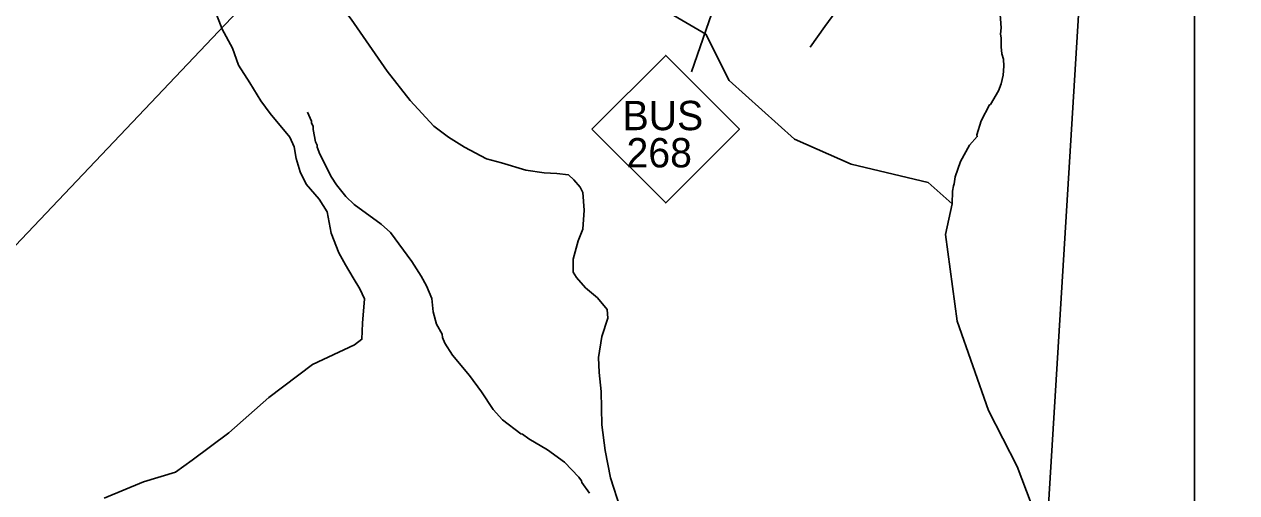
# Model space of a CAD drawing. Extents: x 1248089 to 1457196, y 820910 to 988753.
# Drawn here: x 1442963 to 1448441, y 910659 to 912775 of the extents above; entities that cross this region are included whole.
import ezdxf

# ---------------------------------------------------------------- set-up
doc = ezdxf.new("R2010")
doc.units = 0
for name, color, linetype in [('Exist Boundary Political CountyLine', 7, 'Continuous'), ('Exist Hydrographic Creek Single Shore', 7, 'Continuous'), ('Exist Hydrographic Misc Water Feature', 7, 'Continuous'), ('Exist Road Non-System Type 51', 7, 'Continuous'), ('Exist Road Primary NC Shield CELL', 7, 'Continuous'), ('Exist Road Primary NC Shield Number Label', 7, 'Continuous'), ('Exist Road Secondary Type 51 Attributed', 7, 'Continuous'), ('Exist Utilities Electrical Transmission Line', 7, 'Continuous'), ('Map Preparation Inset Cut Line', 7, 'Continuous')]:
    doc.layers.add(name, color=color, linetype=linetype)

msp = doc.modelspace()

# ---------------------------------------------------------------- linework, layer by layer
at = {"layer": 'Exist Boundary Political CountyLine'}
msp.add_lwpolyline([(1447562.3, 910136.3), (1448169.8, 920072.4), (1448175.8, 920163.7), (1448215.8, 920826.8), (1448308.7, 922572.4), (1448397.7, 923956.4), (1448469.7, 925055.5), (1448578.7, 927572.5), (1448601.7, 928224.6), (1448649.7, 929285.2)], dxfattribs=at)
at = {"layer": 'Exist Hydrographic Creek Single Shore'}
for points in [[(1447125.6, 911824.9), (1447154.8, 911963.7), (1447046.8, 912059.6), (1446698.8, 912142.1), (1446442.8, 912255.6), (1446147.8, 912520.9), (1446042.8, 912729.9), (1445861.8, 912835.3), (1445812.8, 912892), (1445817.7, 913161.1), (1445861.8, 913252.2), (1445863.8, 913393.3), (1445691.7, 913528.2), (1445159.7, 913597.9)], [(1447580.3, 910430.9), (1447448.8, 910777.7), (1447319.8, 911029.8), (1447177.8, 911433.1), (1447125.6, 911824.9)]]:
    msp.add_lwpolyline(points, dxfattribs=at)
at = {"layer": 'Exist Hydrographic Misc Water Feature'}
for points in [[(1447367.3, 912881.1), (1447375.9, 912758), (1447373.1, 912729.2), (1447376.8, 912713.2), (1447376.1, 912673.2), (1447379.4, 912641.1), (1447387, 912616.9), (1447388.4, 912584.9), (1447385.7, 912545), (1447377, 912505.1), (1447364.4, 912473.4), (1447327.9, 912412.8), (1447323.2, 912410.2), (1447285.8, 912339), (1447267.2, 912274.6), (1447268.5, 912267.3), (1447233.9, 912227.9), (1447192.4, 912154.7), (1447169.2, 912085.2), (1447164.6, 912053.3), (1447160.4, 912045.4), (1447156, 912021.4), (1447154.8, 911963.7)], [(1444242, 912377.3), (1444261.1, 912336.8), (1444261, 912328.8), (1444268.6, 912312.6), (1444268.3, 912298.7), (1444279.2, 912244.4), (1444286.7, 912228.2), (1444286.6, 912220.2), (1444297.9, 912187.9), (1444351.6, 912084.7), (1444373, 912050.2), (1444416.1, 911997.2), (1444452.9, 911960.4), (1444575, 911871.6), (1444618.2, 911834.6), (1444713.4, 911702.5), (1444755.9, 911637.6), (1444780.9, 911593), (1444803.7, 911536.5), (1444810, 911476.3), (1444825.2, 911419.9), (1444850.2, 911375.3), (1444851.9, 911359.3), (1444863.3, 911335), (1444898.1, 911280.3), (1444974.2, 911188.5), (1445028.5, 911115.3), (1445080.8, 911034.1), (1445124.2, 910988), (1445206.4, 910925.2), (1445214.4, 910923.1), (1445241.9, 910902.5), (1445326.9, 910852.5), (1445403.6, 910796.8), (1445468.1, 910729.3), (1445479.7, 910713.1), (1445481.6, 910705), (1445516.5, 910656.2)]]:
    msp.add_lwpolyline(points, dxfattribs=at)
at = {"layer": 'Exist Road Non-System Type 51'}
for points in [[(1446752.1, 913199.3), (1446791.2, 913128.9), (1446799, 913097.6), (1446783.3, 913042.8), (1446580.1, 912765.1), (1446513.6, 912671.2)], [(1443798.8, 912906.2), (1443857, 912752.9), (1443903, 912667.1), (1443930.5, 912590.5), (1443982.6, 912510.8), (1444031.6, 912429.5), (1444074.5, 912371.3), (1444163.3, 912264), (1444181.7, 912221.1), (1444190.9, 912169), (1444209.3, 912107.7), (1444236.9, 912052.5), (1444295.1, 911985), (1444331.8, 911926.8), (1444350.2, 911831.8), (1444383.9, 911742.9), (1444414.5, 911687.7), (1444448.2, 911629.4), (1444478.8, 911580.4), (1444500.3, 911534.4), (1444491.1, 911424), (1444488, 911352), (1444454.3, 911327.5), (1444264.4, 911238.6), (1444068.4, 911088.4), (1443887.6, 910929), (1443722.2, 910806.4), (1443645.6, 910751.2), (1443501.7, 910708.3), (1443324, 910634.7)], [(1445118.8, 912149.4), (1445228.7, 912115.3), (1445311.4, 912103.1), (1445369.7, 912100), (1445421.7, 912093.9), (1445446.2, 912072.4), (1445473.8, 912038.7), (1445486.1, 912014.2), (1445492.2, 911934.5), (1445486.1, 911848.6), (1445464.6, 911796.5), (1445443.2, 911713.7), (1445443.2, 911655.5), (1445458.5, 911631), (1445498.3, 911585), (1445553.4, 911539), (1445596.3, 911486.9), (1445599.4, 911447), (1445571.8, 911364.3), (1445556.5, 911269.2), (1445559.6, 911201.8), (1445568.8, 911116), (1445571.8, 910965.8), (1445587.1, 910849.3), (1445611.6, 910726.6), (1445654.5, 910590.5)]]:
    msp.add_lwpolyline(points, dxfattribs=at)
at = {"layer": 'Exist Road Primary NC Shield CELL'}
msp.add_lwpolyline([(1445527.7, 912300.7), (1445860.7, 912633.7), (1446193.7, 912300.7), (1445860.7, 911967.7)], close=True, dxfattribs=at)
at = {"layer": 'Exist Road Primary NC Shield Number Label'}
msp.add_line((1447049.8, 915674.2), (1445977, 912559.2), dxfattribs=at)
at = {"layer": 'Exist Road Secondary Type 51 Attributed'}
msp.add_lwpolyline([(1443177.4, 913724.7), (1443278.8, 913626.1), (1443355, 913537.4), (1443394, 913510.8), (1443425.9, 913507.3), (1443484.3, 913521.5), (1443590.7, 913551.6), (1443629.7, 913555.2), (1443677.5, 913557), (1443720.1, 913549.9), (1443792.7, 913510.8), (1443892, 913443.4), (1444063.9, 913267.8), (1444175.5, 913129.5), (1444330.9, 912942.2), (1444440.4, 912797.6), (1444601.7, 912563.5), (1444706.3, 912430.4), (1444814, 912314.3), (1444879.6, 912264.7), (1444952.2, 912220.3), (1445051.5, 912167.1), (1445118.8, 912149.4)], dxfattribs=at)
at = {"layer": 'Exist Utilities Electrical Transmission Line'}
for p in [(1444191.3, 913111.3), (1441984.8, 910787.4)]:
    msp.add_line(p, (1443840.2, 912741.5), dxfattribs=at)
at = {"layer": 'Map Preparation Inset Cut Line'}
msp.add_lwpolyline([(1448249.7, 871600.6), (1388709.5, 871600.6), (1388709.5, 915849.1), (1448249.7, 915849.1)], close=True, dxfattribs=at)

# ---------------------------------------------------------------- texts
at = {"layer": 'Exist Road Primary NC Shield Number Label'}
for s, p in [('BUS', (1445666, 912296.3)), ('268', (1445683.7, 912128.3))]:
    msp.add_text(s, height=132.5, dxfattribs=at).set_placement(p)

doc.saveas('drawing.dxf')
